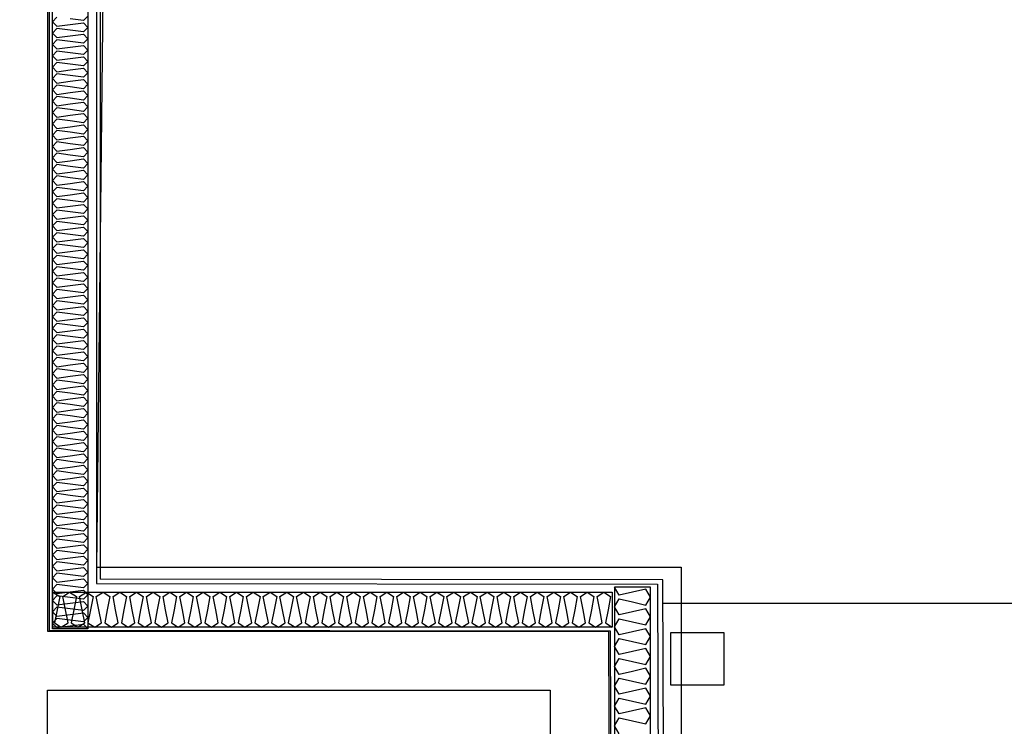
# Model space of a CAD drawing. Header units: millimetres. Extents: x -15 to 127, y -65 to 67.
# Tile 474 of 476: x 114.859 to 115.195, y 30.245 to 30.486. Entities that reach past the tile are written whole.
import ezdxf

# ---------------------------------------------------------------- set-up
doc = ezdxf.new("R2010")
doc.units = ezdxf.units.MM
doc.header["$MEASUREMENT"] = 0
doc.linetypes.add('PC_DASH_4', pattern=[0.638889, 0.416667, -0.083333, 0.055556, -0.083333])
doc.layers.add('Calque 5', color=7, linetype='Continuous')

msp = doc.modelspace()

# ---------------------------------------------------------------- linework, layer by layer
at = {"layer": 'Calque 5', "color": 0}
for p, q in [((114.88658, 30.77479), (114.88658, 30.29523)), ((114.88658, 30.77479), (114.88658, 30.29523)), ((115.07844, 30.29503), (114.88658, 30.29523)), ((115.07844, 30.29503), (114.88658, 30.29523)), ((115.07922, 30.06106), (115.07844, 30.29503)), ((115.07922, 30.06106), (115.07844, 30.29503))]:
    msp.add_line(p, q, dxfattribs=at)
at = {"layer": 'Calque 5', "color": 0, "linetype": 'PC_DASH_4'}
msp.add_line((115.07844, 30.28703), (115.25097, 30.28703), dxfattribs=at)
msp.add_line((115.07844, 30.28703), (115.25097, 30.28703), dxfattribs=at)
at = {"layer": 'Calque 5', "color": 0}
for points in [[(115.44151, 29.1921), (111.05061, 29.1921), (111.05061, 29.70111), (111.20672, 29.70111), (111.20672, 30.07369), (111.30118, 30.07369), (111.29987, 31.01694), (112.05683, 31.01825), (112.05683, 30.71389), (114.51269, 30.71389), (114.51269, 30.77686), (114.89052, 30.77686), (114.88527, 30.29934), (115.08468, 30.29934), (115.08468, 29.89002), (115.33131, 29.89527), (115.44151, 29.1921)], [(115.44151, 29.1921), (111.05061, 29.1921), (111.05061, 29.70111), (111.20672, 29.70111), (111.20672, 30.07369), (111.30118, 30.07369), (111.29987, 31.01694), (112.05683, 31.01825), (112.05683, 30.71389), (114.51269, 30.71389), (114.51269, 30.77686), (114.89052, 30.77686), (114.88527, 30.29934), (115.08468, 30.29934), (115.08468, 29.89002), (115.33131, 29.89527), (115.44151, 29.1921)], [(114.8853, 30.77329), (114.8853, 30.29373), (115.07659, 30.29353), (115.07737, 30.06256), (115.06134, 30.06256), (115.06055, 30.27753), (114.8693, 30.27775), (114.8693, 30.75724), (114.76124, 30.75726), (114.76124, 30.7733), (114.8853, 30.77329)], [(114.8853, 30.77329), (114.8853, 30.29373), (115.07659, 30.29353), (115.07737, 30.06256), (115.06134, 30.06256), (115.06055, 30.27753), (114.8693, 30.27775), (114.8693, 30.75724), (114.76124, 30.75726), (114.76124, 30.7733), (114.8853, 30.77329)], [(114.88234, 30.76956), (114.88234, 30.27831), (114.8703, 30.27831), (114.8703, 30.76956), (114.88234, 30.76956)], [(114.88234, 30.76956), (114.88234, 30.27831), (114.8703, 30.27831), (114.8703, 30.76956), (114.88234, 30.76956)], [(114.84865, 30.0624), (114.8791, 30.0624), (114.8791, 30.08323), (114.86857, 30.08323), (114.86857, 30.2574), (115.04001, 30.2574), (115.04001, 30.08344), (115.03979, 30.08344), (114.98116, 30.08344), (114.98123, 30.06325), (115.04001, 30.06325), (115.04078, 30.06329), (115.06078, 30.06329), (115.06001, 30.2774), (114.86875, 30.2774), (114.86875, 30.75624), (114.86932, 30.75651), (114.76566, 30.75651)], [(114.84865, 30.0624), (114.8791, 30.0624), (114.8791, 30.08323), (114.86857, 30.08323), (114.86857, 30.2574), (115.04001, 30.2574), (115.04001, 30.08344), (115.03979, 30.08344), (114.98116, 30.08344), (114.98123, 30.06325), (115.04001, 30.06325), (115.04078, 30.06329), (115.06078, 30.06329), (115.06001, 30.2774), (114.86875, 30.2774), (114.86875, 30.75624), (114.86932, 30.75651), (114.76566, 30.75651)], [(114.8718, 30.48681), (114.8703, 30.48525), (114.8718, 30.48369), (114.87632, 30.48429), (114.88084, 30.48488), (114.88234, 30.48332), (114.88084, 30.48176), (114.87632, 30.48235), (114.8718, 30.48295), (114.8703, 30.48139), (114.8718, 30.47983), (114.87632, 30.48042), (114.88084, 30.48101), (114.88234, 30.47945), (114.88084, 30.47789), (114.87632, 30.47848), (114.8718, 30.47908), (114.8703, 30.47752), (114.8718, 30.47596), (114.87632, 30.47655), (114.88084, 30.47714), (114.88234, 30.47558), (114.88084, 30.47402), (114.87632, 30.47462), (114.8718, 30.47521), (114.8703, 30.47365), (114.8718, 30.47209), (114.87632, 30.47268), (114.88084, 30.47328), (114.88234, 30.47172), (114.88084, 30.47016), (114.87632, 30.47075), (114.8718, 30.47134), (114.8703, 30.46978), (114.8718, 30.46822), (114.87632, 30.46881), (114.88084, 30.46941), (114.88234, 30.46785), (114.88084, 30.46629), (114.87632, 30.46688), (114.8718, 30.46747), (114.8703, 30.46591), (114.8718, 30.46435), (114.87632, 30.46495), (114.88084, 30.46554), (114.88234, 30.46398), (114.88084, 30.46242), (114.87632, 30.46301), (114.8718, 30.46361), (114.8703, 30.46205), (114.8718, 30.46049), (114.87632, 30.46108), (114.88084, 30.46167), (114.88234, 30.46011), (114.88084, 30.45855), (114.87632, 30.45914), (114.8718, 30.45974), (114.8703, 30.45818), (114.8718, 30.45662), (114.87632, 30.45721), (114.88084, 30.4578), (114.88234, 30.45624), (114.88084, 30.45468), (114.87632, 30.45528), (114.8718, 30.45587), (114.8703, 30.45431), (114.8718, 30.45275), (114.87632, 30.45334), (114.88084, 30.45394), (114.88234, 30.45238), (114.88084, 30.45082), (114.87632, 30.45141), (114.8718, 30.452), (114.8703, 30.45044), (114.8718, 30.44888), (114.87632, 30.44947), (114.88084, 30.45007), (114.88234, 30.44851), (114.88084, 30.44695), (114.87632, 30.44754), (114.8718, 30.44813), (114.8703, 30.44657), (114.8718, 30.44501), (114.87632, 30.44561), (114.88084, 30.4462), (114.88234, 30.44464), (114.88084, 30.44308), (114.87632, 30.44367), (114.8718, 30.44427), (114.8703, 30.44271), (114.8718, 30.44115), (114.87632, 30.44174), (114.88084, 30.44233), (114.88234, 30.44077), (114.88084, 30.43921), (114.87632, 30.4398), (114.8718, 30.4404), (114.8703, 30.43884), (114.8718, 30.43728), (114.87632, 30.43787), (114.88084, 30.43846), (114.88234, 30.4369), (114.88084, 30.43534), (114.87632, 30.43594), (114.8718, 30.43653), (114.8703, 30.43497), (114.8718, 30.43341), (114.87632, 30.434), (114.88084, 30.43459), (114.88234, 30.43304), (114.88084, 30.43148), (114.87632, 30.43207), (114.8718, 30.43266), (114.8703, 30.4311), (114.8718, 30.42954), (114.87632, 30.43013), (114.88084, 30.43073), (114.88234, 30.42917), (114.88084, 30.42761), (114.87632, 30.4282), (114.8718, 30.42879), (114.8703, 30.42723), (114.8718, 30.42567), (114.87632, 30.42627), (114.88084, 30.42686), (114.88234, 30.4253), (114.88084, 30.42374), (114.87632, 30.42433), (114.8718, 30.42492), (114.8703, 30.42336), (114.8718, 30.4218), (114.87632, 30.4224), (114.88084, 30.42299), (114.88234, 30.42143), (114.88084, 30.41987), (114.87632, 30.42046), (114.8718, 30.42106), (114.8703, 30.4195), (114.8718, 30.41794), (114.87632, 30.41853), (114.88084, 30.41912), (114.88234, 30.41756), (114.88084, 30.416), (114.87632, 30.4166), (114.8718, 30.41719), (114.8703, 30.41563), (114.8718, 30.41407), (114.87632, 30.41466), (114.88084, 30.41525), (114.88234, 30.41369), (114.88084, 30.41213), (114.87632, 30.41273), (114.8718, 30.41332), (114.8703, 30.41176), (114.8718, 30.4102), (114.87632, 30.41079), (114.88084, 30.41139), (114.88234, 30.40983), (114.88084, 30.40827), (114.87632, 30.40886), (114.8718, 30.40945), (114.8703, 30.40789), (114.8718, 30.40633), (114.87632, 30.40693), (114.88084, 30.40752), (114.88234, 30.40596), (114.88084, 30.4044), (114.87632, 30.40499), (114.8718, 30.40558), (114.8703, 30.40402), (114.8718, 30.40246), (114.87632, 30.40306), (114.88084, 30.40365), (114.88234, 30.40209), (114.88084, 30.40053), (114.87632, 30.40112), (114.8718, 30.40172), (114.8703, 30.40016), (114.8718, 30.3986), (114.87632, 30.39919), (114.88084, 30.39978), (114.88234, 30.39822), (114.88084, 30.39666), (114.87632, 30.39726), (114.8718, 30.39785), (114.8703, 30.39629), (114.8718, 30.39473), (114.87632, 30.39532), (114.88084, 30.39591), (114.88234, 30.39435), (114.88084, 30.39279), (114.87632, 30.39339), (114.8718, 30.39398), (114.8703, 30.39242), (114.8718, 30.39086), (114.87632, 30.39145), (114.88084, 30.39205), (114.88234, 30.39049), (114.88084, 30.38893), (114.87632, 30.38952), (114.8718, 30.39011), (114.8703, 30.38855), (114.8718, 30.38699), (114.87632, 30.38759), (114.88084, 30.38818), (114.88234, 30.38662), (114.88084, 30.38506), (114.87632, 30.38565), (114.8718, 30.38624), (114.8703, 30.38468), (114.8718, 30.38312), (114.87632, 30.38372), (114.88084, 30.38431), (114.88234, 30.38275), (114.88084, 30.38119), (114.87632, 30.38178), (114.8718, 30.38238), (114.8703, 30.38082), (114.8718, 30.37926), (114.87632, 30.37985), (114.88084, 30.38044), (114.88234, 30.37888), (114.88084, 30.37732), (114.87632, 30.37792), (114.8718, 30.37851), (114.8703, 30.37695), (114.8718, 30.37539), (114.87632, 30.37598), (114.88084, 30.37657), (114.88234, 30.37501), (114.88084, 30.37345), (114.87632, 30.37405), (114.8718, 30.37464), (114.8703, 30.37308), (114.8718, 30.37152), (114.87632, 30.37211), (114.88084, 30.37271), (114.88234, 30.37115), (114.88084, 30.36959), (114.87632, 30.37018), (114.8718, 30.37077), (114.8703, 30.36921), (114.8718, 30.36765), (114.87632, 30.36825), (114.88084, 30.36884), (114.88234, 30.36728), (114.88084, 30.36572), (114.87632, 30.36631), (114.8718, 30.3669), (114.8703, 30.36534), (114.8718, 30.36378), (114.87632, 30.36438), (114.88084, 30.36497), (114.88234, 30.36341), (114.88084, 30.36185), (114.87632, 30.36244), (114.8718, 30.36304), (114.8703, 30.36148), (114.8718, 30.35992), (114.87632, 30.36051), (114.88084, 30.3611), (114.88234, 30.35954), (114.88084, 30.35798), (114.87632, 30.35857), (114.8718, 30.35917), (114.8703, 30.35761), (114.8718, 30.35605), (114.87632, 30.35664), (114.88084, 30.35723), (114.88234, 30.35567), (114.88084, 30.35411), (114.87632, 30.35471), (114.8718, 30.3553), (114.8703, 30.35374), (114.8718, 30.35218), (114.87632, 30.35277), (114.88084, 30.35337), (114.88234, 30.35181), (114.88084, 30.35025), (114.87632, 30.35084), (114.8718, 30.35143), (114.8703, 30.34987), (114.8718, 30.34831), (114.87632, 30.3489), (114.88084, 30.3495), (114.88234, 30.34794), (114.88084, 30.34638), (114.87632, 30.34697), (114.8718, 30.34756), (114.8703, 30.346), (114.8718, 30.34444), (114.87632, 30.34504), (114.88084, 30.34563), (114.88234, 30.34407), (114.88084, 30.34251), (114.87632, 30.3431), (114.8718, 30.3437), (114.8703, 30.34214), (114.8718, 30.34058), (114.87632, 30.34117), (114.88084, 30.34176), (114.88234, 30.3402), (114.88084, 30.33864), (114.87632, 30.33923), (114.8718, 30.33983), (114.8703, 30.33827), (114.8718, 30.33671), (114.87632, 30.3373), (114.88084, 30.33789), (114.88234, 30.33633), (114.88084, 30.33477), (114.87632, 30.33537), (114.8718, 30.33596), (114.8703, 30.3344), (114.8718, 30.33284), (114.87632, 30.33343), (114.88084, 30.33403), (114.88234, 30.33247), (114.88084, 30.33091), (114.87632, 30.3315), (114.8718, 30.33209), (114.8703, 30.33053), (114.8718, 30.32897), (114.87632, 30.32956), (114.88084, 30.33016), (114.88234, 30.3286), (114.88084, 30.32704), (114.87632, 30.32763), (114.8718, 30.32822), (114.8703, 30.32666), (114.8718, 30.3251), (114.87632, 30.3257), (114.88084, 30.32629), (114.88234, 30.32473), (114.88084, 30.32317), (114.87632, 30.32376), (114.8718, 30.32436), (114.8703, 30.3228), (114.8718, 30.32124), (114.87632, 30.32183), (114.88084, 30.32242), (114.88234, 30.32086), (114.88084, 30.3193), (114.87632, 30.31989), (114.8718, 30.32049), (114.8703, 30.31893), (114.8718, 30.31737), (114.87632, 30.31796), (114.88084, 30.31855), (114.88234, 30.31699), (114.88084, 30.31543), (114.87632, 30.31603), (114.8718, 30.31662), (114.8703, 30.31506), (114.8718, 30.3135), (114.87632, 30.31409), (114.88084, 30.31469), (114.88234, 30.31313), (114.88084, 30.31157), (114.87632, 30.31216), (114.8718, 30.31275), (114.8703, 30.31119), (114.8718, 30.30963), (114.87632, 30.31022), (114.88084, 30.31082), (114.88234, 30.30926), (114.88084, 30.3077), (114.87632, 30.30829), (114.8718, 30.30888), (114.8703, 30.30732), (114.8718, 30.30576), (114.87632, 30.30636), (114.88084, 30.30695), (114.88234, 30.30539), (114.88084, 30.30383), (114.87632, 30.30442), (114.8718, 30.30501), (114.8703, 30.30346), (114.8718, 30.3019), (114.87632, 30.30249), (114.88084, 30.30308), (114.88234, 30.30152), (114.88084, 30.29996), (114.87632, 30.30055), (114.8718, 30.30115), (114.8703, 30.29959), (114.8718, 30.29803), (114.87632, 30.29862), (114.88084, 30.29921), (114.88234, 30.29765), (114.88084, 30.29609), (114.87632, 30.29669), (114.8718, 30.29728), (114.8703, 30.29572), (114.8718, 30.29416), (114.87632, 30.29475), (114.88084, 30.29534), (114.88234, 30.29378), (114.88084, 30.29222), (114.87632, 30.29282), (114.8718, 30.29341), (114.8703, 30.29185), (114.8718, 30.29029), (114.87632, 30.29088), (114.88084, 30.29148), (114.88234, 30.28992), (114.88084, 30.28836), (114.87632, 30.28895), (114.8718, 30.28954), (114.8703, 30.28798), (114.8718, 30.28642), (114.87632, 30.28702), (114.88084, 30.28761), (114.88234, 30.28605), (114.88084, 30.28449), (114.87632, 30.28508), (114.8718, 30.28567), (114.8703, 30.28411), (114.8718, 30.28255), (114.87632, 30.28315), (114.88084, 30.28374), (114.88234, 30.28218), (114.88084, 30.28062), (114.87632, 30.28121), (114.8718, 30.28181), (114.8703, 30.28025), (114.8718, 30.27869), (114.87632, 30.27928), (114.88084, 30.27987), (114.88234, 30.27831)], [(114.8718, 30.48681), (114.8703, 30.48525), (114.8718, 30.48369), (114.87632, 30.48429), (114.88084, 30.48488), (114.88234, 30.48332), (114.88084, 30.48176), (114.87632, 30.48235), (114.8718, 30.48295), (114.8703, 30.48139), (114.8718, 30.47983), (114.87632, 30.48042), (114.88084, 30.48101), (114.88234, 30.47945), (114.88084, 30.47789), (114.87632, 30.47848), (114.8718, 30.47908), (114.8703, 30.47752), (114.8718, 30.47596), (114.87632, 30.47655), (114.88084, 30.47714), (114.88234, 30.47558), (114.88084, 30.47402), (114.87632, 30.47462), (114.8718, 30.47521), (114.8703, 30.47365), (114.8718, 30.47209), (114.87632, 30.47268), (114.88084, 30.47328), (114.88234, 30.47172), (114.88084, 30.47016), (114.87632, 30.47075), (114.8718, 30.47134), (114.8703, 30.46978), (114.8718, 30.46822), (114.87632, 30.46881), (114.88084, 30.46941), (114.88234, 30.46785), (114.88084, 30.46629), (114.87632, 30.46688), (114.8718, 30.46747), (114.8703, 30.46591), (114.8718, 30.46435), (114.87632, 30.46495), (114.88084, 30.46554), (114.88234, 30.46398), (114.88084, 30.46242), (114.87632, 30.46301), (114.8718, 30.46361), (114.8703, 30.46205), (114.8718, 30.46049), (114.87632, 30.46108), (114.88084, 30.46167), (114.88234, 30.46011), (114.88084, 30.45855), (114.87632, 30.45914), (114.8718, 30.45974), (114.8703, 30.45818), (114.8718, 30.45662), (114.87632, 30.45721), (114.88084, 30.4578), (114.88234, 30.45624), (114.88084, 30.45468), (114.87632, 30.45528), (114.8718, 30.45587), (114.8703, 30.45431), (114.8718, 30.45275), (114.87632, 30.45334), (114.88084, 30.45394), (114.88234, 30.45238), (114.88084, 30.45082), (114.87632, 30.45141), (114.8718, 30.452), (114.8703, 30.45044), (114.8718, 30.44888), (114.87632, 30.44947), (114.88084, 30.45007), (114.88234, 30.44851), (114.88084, 30.44695), (114.87632, 30.44754), (114.8718, 30.44813), (114.8703, 30.44657), (114.8718, 30.44501), (114.87632, 30.44561), (114.88084, 30.4462), (114.88234, 30.44464), (114.88084, 30.44308), (114.87632, 30.44367), (114.8718, 30.44427), (114.8703, 30.44271), (114.8718, 30.44115), (114.87632, 30.44174), (114.88084, 30.44233), (114.88234, 30.44077), (114.88084, 30.43921), (114.87632, 30.4398), (114.8718, 30.4404), (114.8703, 30.43884), (114.8718, 30.43728), (114.87632, 30.43787), (114.88084, 30.43846), (114.88234, 30.4369), (114.88084, 30.43534), (114.87632, 30.43594), (114.8718, 30.43653), (114.8703, 30.43497), (114.8718, 30.43341), (114.87632, 30.434), (114.88084, 30.43459), (114.88234, 30.43304), (114.88084, 30.43148), (114.87632, 30.43207), (114.8718, 30.43266), (114.8703, 30.4311), (114.8718, 30.42954), (114.87632, 30.43013), (114.88084, 30.43073), (114.88234, 30.42917), (114.88084, 30.42761), (114.87632, 30.4282), (114.8718, 30.42879), (114.8703, 30.42723), (114.8718, 30.42567), (114.87632, 30.42627), (114.88084, 30.42686), (114.88234, 30.4253), (114.88084, 30.42374), (114.87632, 30.42433), (114.8718, 30.42492), (114.8703, 30.42336), (114.8718, 30.4218), (114.87632, 30.4224), (114.88084, 30.42299), (114.88234, 30.42143), (114.88084, 30.41987), (114.87632, 30.42046), (114.8718, 30.42106), (114.8703, 30.4195), (114.8718, 30.41794), (114.87632, 30.41853), (114.88084, 30.41912), (114.88234, 30.41756), (114.88084, 30.416), (114.87632, 30.4166), (114.8718, 30.41719), (114.8703, 30.41563), (114.8718, 30.41407), (114.87632, 30.41466), (114.88084, 30.41525), (114.88234, 30.41369), (114.88084, 30.41213), (114.87632, 30.41273), (114.8718, 30.41332), (114.8703, 30.41176), (114.8718, 30.4102), (114.87632, 30.41079), (114.88084, 30.41139), (114.88234, 30.40983), (114.88084, 30.40827), (114.87632, 30.40886), (114.8718, 30.40945), (114.8703, 30.40789), (114.8718, 30.40633), (114.87632, 30.40693), (114.88084, 30.40752), (114.88234, 30.40596), (114.88084, 30.4044), (114.87632, 30.40499), (114.8718, 30.40558), (114.8703, 30.40402), (114.8718, 30.40246), (114.87632, 30.40306), (114.88084, 30.40365), (114.88234, 30.40209), (114.88084, 30.40053), (114.87632, 30.40112), (114.8718, 30.40172), (114.8703, 30.40016), (114.8718, 30.3986), (114.87632, 30.39919), (114.88084, 30.39978), (114.88234, 30.39822), (114.88084, 30.39666), (114.87632, 30.39726), (114.8718, 30.39785), (114.8703, 30.39629), (114.8718, 30.39473), (114.87632, 30.39532), (114.88084, 30.39591), (114.88234, 30.39435), (114.88084, 30.39279), (114.87632, 30.39339), (114.8718, 30.39398), (114.8703, 30.39242), (114.8718, 30.39086), (114.87632, 30.39145), (114.88084, 30.39205), (114.88234, 30.39049), (114.88084, 30.38893), (114.87632, 30.38952), (114.8718, 30.39011), (114.8703, 30.38855), (114.8718, 30.38699), (114.87632, 30.38759), (114.88084, 30.38818), (114.88234, 30.38662), (114.88084, 30.38506), (114.87632, 30.38565), (114.8718, 30.38624), (114.8703, 30.38468), (114.8718, 30.38312), (114.87632, 30.38372), (114.88084, 30.38431), (114.88234, 30.38275), (114.88084, 30.38119), (114.87632, 30.38178), (114.8718, 30.38238), (114.8703, 30.38082), (114.8718, 30.37926), (114.87632, 30.37985), (114.88084, 30.38044), (114.88234, 30.37888), (114.88084, 30.37732), (114.87632, 30.37792), (114.8718, 30.37851), (114.8703, 30.37695), (114.8718, 30.37539), (114.87632, 30.37598), (114.88084, 30.37657), (114.88234, 30.37501), (114.88084, 30.37345), (114.87632, 30.37405), (114.8718, 30.37464), (114.8703, 30.37308), (114.8718, 30.37152), (114.87632, 30.37211), (114.88084, 30.37271), (114.88234, 30.37115), (114.88084, 30.36959), (114.87632, 30.37018), (114.8718, 30.37077), (114.8703, 30.36921), (114.8718, 30.36765), (114.87632, 30.36825), (114.88084, 30.36884), (114.88234, 30.36728), (114.88084, 30.36572), (114.87632, 30.36631), (114.8718, 30.3669), (114.8703, 30.36534), (114.8718, 30.36378), (114.87632, 30.36438), (114.88084, 30.36497), (114.88234, 30.36341), (114.88084, 30.36185), (114.87632, 30.36244), (114.8718, 30.36304), (114.8703, 30.36148), (114.8718, 30.35992), (114.87632, 30.36051), (114.88084, 30.3611), (114.88234, 30.35954), (114.88084, 30.35798), (114.87632, 30.35857), (114.8718, 30.35917), (114.8703, 30.35761), (114.8718, 30.35605), (114.87632, 30.35664), (114.88084, 30.35723), (114.88234, 30.35567), (114.88084, 30.35411), (114.87632, 30.35471), (114.8718, 30.3553), (114.8703, 30.35374), (114.8718, 30.35218), (114.87632, 30.35277), (114.88084, 30.35337), (114.88234, 30.35181), (114.88084, 30.35025), (114.87632, 30.35084), (114.8718, 30.35143), (114.8703, 30.34987), (114.8718, 30.34831), (114.87632, 30.3489), (114.88084, 30.3495), (114.88234, 30.34794), (114.88084, 30.34638), (114.87632, 30.34697), (114.8718, 30.34756), (114.8703, 30.346), (114.8718, 30.34444), (114.87632, 30.34504), (114.88084, 30.34563), (114.88234, 30.34407), (114.88084, 30.34251), (114.87632, 30.3431), (114.8718, 30.3437), (114.8703, 30.34214), (114.8718, 30.34058), (114.87632, 30.34117), (114.88084, 30.34176), (114.88234, 30.3402), (114.88084, 30.33864), (114.87632, 30.33923), (114.8718, 30.33983), (114.8703, 30.33827), (114.8718, 30.33671), (114.87632, 30.3373), (114.88084, 30.33789), (114.88234, 30.33633), (114.88084, 30.33477), (114.87632, 30.33537), (114.8718, 30.33596), (114.8703, 30.3344), (114.8718, 30.33284), (114.87632, 30.33343), (114.88084, 30.33403), (114.88234, 30.33247), (114.88084, 30.33091), (114.87632, 30.3315), (114.8718, 30.33209), (114.8703, 30.33053), (114.8718, 30.32897), (114.87632, 30.32956), (114.88084, 30.33016), (114.88234, 30.3286), (114.88084, 30.32704), (114.87632, 30.32763), (114.8718, 30.32822), (114.8703, 30.32666), (114.8718, 30.3251), (114.87632, 30.3257), (114.88084, 30.32629), (114.88234, 30.32473), (114.88084, 30.32317), (114.87632, 30.32376), (114.8718, 30.32436), (114.8703, 30.3228), (114.8718, 30.32124), (114.87632, 30.32183), (114.88084, 30.32242), (114.88234, 30.32086), (114.88084, 30.3193), (114.87632, 30.31989), (114.8718, 30.32049), (114.8703, 30.31893), (114.8718, 30.31737), (114.87632, 30.31796), (114.88084, 30.31855), (114.88234, 30.31699), (114.88084, 30.31543), (114.87632, 30.31603), (114.8718, 30.31662), (114.8703, 30.31506), (114.8718, 30.3135), (114.87632, 30.31409), (114.88084, 30.31469), (114.88234, 30.31313), (114.88084, 30.31157), (114.87632, 30.31216), (114.8718, 30.31275), (114.8703, 30.31119), (114.8718, 30.30963), (114.87632, 30.31022), (114.88084, 30.31082), (114.88234, 30.30926), (114.88084, 30.3077), (114.87632, 30.30829), (114.8718, 30.30888), (114.8703, 30.30732), (114.8718, 30.30576), (114.87632, 30.30636), (114.88084, 30.30695), (114.88234, 30.30539), (114.88084, 30.30383), (114.87632, 30.30442), (114.8718, 30.30501), (114.8703, 30.30346), (114.8718, 30.3019), (114.87632, 30.30249), (114.88084, 30.30308), (114.88234, 30.30152), (114.88084, 30.29996), (114.87632, 30.30055), (114.8718, 30.30115), (114.8703, 30.29959), (114.8718, 30.29803), (114.87632, 30.29862), (114.88084, 30.29921), (114.88234, 30.29765), (114.88084, 30.29609), (114.87632, 30.29669), (114.8718, 30.29728), (114.8703, 30.29572), (114.8718, 30.29416), (114.87632, 30.29475), (114.88084, 30.29534), (114.88234, 30.29378), (114.88084, 30.29222), (114.87632, 30.29282), (114.8718, 30.29341), (114.8703, 30.29185), (114.8718, 30.29029), (114.87632, 30.29088), (114.88084, 30.29148), (114.88234, 30.28992), (114.88084, 30.28836), (114.87632, 30.28895), (114.8718, 30.28954), (114.8703, 30.28798), (114.8718, 30.28642), (114.87632, 30.28702), (114.88084, 30.28761), (114.88234, 30.28605), (114.88084, 30.28449), (114.87632, 30.28508), (114.8718, 30.28567), (114.8703, 30.28411), (114.8718, 30.28255), (114.87632, 30.28315), (114.88084, 30.28374), (114.88234, 30.28218), (114.88084, 30.28062), (114.87632, 30.28121), (114.8718, 30.28181), (114.8703, 30.28025), (114.8718, 30.27869), (114.87632, 30.27928), (114.88084, 30.27987), (114.88234, 30.27831)], [(114.88234, 30.48719), (114.88084, 30.48563), (114.87632, 30.48622)], [(114.88234, 30.48719), (114.88084, 30.48563), (114.87632, 30.48622)], [(114.87044, 30.29078), (115.0612, 30.29078), (115.0612, 30.27884), (114.87044, 30.27884), (114.87044, 30.29078)], [(114.87044, 30.29078), (114.87274, 30.28929), (114.87187, 30.28481), (114.871, 30.28033), (114.87329, 30.27884), (114.87558, 30.28033), (114.87471, 30.28481), (114.87384, 30.28929), (114.87614, 30.29078), (114.87843, 30.28929), (114.87756, 30.28481), (114.87669, 30.28033), (114.87898, 30.27884), (114.88128, 30.28033), (114.88041, 30.28481), (114.87954, 30.28929), (114.88183, 30.29078), (114.88413, 30.28929), (114.88325, 30.28481), (114.88238, 30.28033), (114.88468, 30.27884), (114.88697, 30.28033), (114.8861, 30.28481), (114.88523, 30.28929), (114.88753, 30.29078), (114.88982, 30.28929), (114.88895, 30.28481), (114.88808, 30.28033), (114.89037, 30.27884), (114.89267, 30.28033), (114.8918, 30.28481), (114.89093, 30.28929), (114.89322, 30.29078), (114.89551, 30.28929), (114.89464, 30.28481), (114.89377, 30.28033), (114.89607, 30.27884), (114.89836, 30.28033), (114.89749, 30.28481), (114.89662, 30.28929), (114.89891, 30.29078), (114.90121, 30.28929), (114.90034, 30.28481), (114.89947, 30.28033), (114.90176, 30.27884), (114.90406, 30.28033), (114.90318, 30.28481), (114.90231, 30.28929), (114.90461, 30.29078), (114.9069, 30.28929), (114.90603, 30.28481), (114.90516, 30.28033), (114.90746, 30.27884), (114.90975, 30.28033), (114.90888, 30.28481), (114.90801, 30.28929), (114.9103, 30.29078), (114.9126, 30.28929), (114.91173, 30.28481), (114.91086, 30.28033), (114.91315, 30.27884), (114.91544, 30.28033), (114.91457, 30.28481), (114.9137, 30.28929), (114.916, 30.29078), (114.91829, 30.28929), (114.91742, 30.28481), (114.91655, 30.28033), (114.91884, 30.27884), (114.92114, 30.28033), (114.92027, 30.28481), (114.9194, 30.28929), (114.92169, 30.29078), (114.92399, 30.28929), (114.92312, 30.28481), (114.92224, 30.28033), (114.92454, 30.27884), (114.92683, 30.28033), (114.92596, 30.28481), (114.92509, 30.28929), (114.92739, 30.29078), (114.92968, 30.28929), (114.92881, 30.28481), (114.92794, 30.28033), (114.93023, 30.27884), (114.93253, 30.28033), (114.93166, 30.28481), (114.93079, 30.28929), (114.93308, 30.29078), (114.93537, 30.28929), (114.9345, 30.28481), (114.93363, 30.28033), (114.93593, 30.27884), (114.93822, 30.28033), (114.93735, 30.28481), (114.93648, 30.28929), (114.93877, 30.29078), (114.94107, 30.28929), (114.9402, 30.28481), (114.93933, 30.28033), (114.94162, 30.27884), (114.94392, 30.28033), (114.94305, 30.28481), (114.94217, 30.28929), (114.94447, 30.29078), (114.94676, 30.28929), (114.94589, 30.28481), (114.94502, 30.28033), (114.94732, 30.27884), (114.94961, 30.28033), (114.94874, 30.28481), (114.94787, 30.28929), (114.95016, 30.29078), (114.95246, 30.28929), (114.95159, 30.28481), (114.95072, 30.28033), (114.95301, 30.27884), (114.9553, 30.28033), (114.95443, 30.28481), (114.95356, 30.28929), (114.95586, 30.29078), (114.95815, 30.28929), (114.95728, 30.28481), (114.95641, 30.28033), (114.9587, 30.27884), (114.961, 30.28033), (114.96013, 30.28481), (114.95926, 30.28929), (114.96155, 30.29078), (114.96385, 30.28929), (114.96298, 30.28481), (114.9621, 30.28033), (114.9644, 30.27884), (114.96669, 30.28033), (114.96582, 30.28481), (114.96495, 30.28929), (114.96725, 30.29078), (114.96954, 30.28929), (114.96867, 30.28481), (114.9678, 30.28033), (114.97009, 30.27884), (114.97239, 30.28033), (114.97152, 30.28481), (114.97065, 30.28929), (114.97294, 30.29078), (114.97523, 30.28929), (114.97436, 30.28481), (114.97349, 30.28033), (114.97579, 30.27884), (114.97808, 30.28033), (114.97721, 30.28481), (114.97634, 30.28929), (114.97863, 30.29078), (114.98093, 30.28929), (114.98006, 30.28481), (114.97919, 30.28033), (114.98148, 30.27884), (114.98378, 30.28033), (114.98291, 30.28481), (114.98203, 30.28929), (114.98433, 30.29078), (114.98662, 30.28929), (114.98575, 30.28481), (114.98488, 30.28033), (114.98718, 30.27884), (114.98947, 30.28033), (114.9886, 30.28481), (114.98773, 30.28929), (114.99002, 30.29078), (114.99232, 30.28929), (114.99145, 30.28481), (114.99058, 30.28033), (114.99287, 30.27884), (114.99516, 30.28033), (114.99429, 30.28481), (114.99342, 30.28929), (114.99572, 30.29078), (114.99801, 30.28929), (114.99714, 30.28481), (114.99627, 30.28033), (114.99856, 30.27884), (115.00086, 30.28033), (114.99999, 30.28481), (114.99912, 30.28929), (115.00141, 30.29078), (115.00371, 30.28929), (115.00284, 30.28481), (115.00196, 30.28033), (115.00426, 30.27884), (115.00655, 30.28033), (115.00568, 30.28481), (115.00481, 30.28929), (115.00711, 30.29078), (115.0094, 30.28929), (115.00853, 30.28481), (115.00766, 30.28033), (115.00995, 30.27884), (115.01225, 30.28033), (115.01138, 30.28481), (115.01051, 30.28929), (115.0128, 30.29078), (115.01509, 30.28929), (115.01422, 30.28481), (115.01335, 30.28033), (115.01565, 30.27884), (115.01794, 30.28033), (115.01707, 30.28481), (115.0162, 30.28929), (115.01849, 30.29078), (115.02079, 30.28929), (115.01992, 30.28481), (115.01905, 30.28033), (115.02134, 30.27884), (115.02364, 30.28033), (115.02277, 30.28481), (115.02189, 30.28929), (115.02419, 30.29078), (115.02648, 30.28929), (115.02561, 30.28481), (115.02474, 30.28033), (115.02704, 30.27884), (115.02933, 30.28033), (115.02846, 30.28481), (115.02759, 30.28929), (115.02988, 30.29078), (115.03218, 30.28929), (115.03131, 30.28481), (115.03044, 30.28033), (115.03273, 30.27884), (115.03502, 30.28033), (115.03415, 30.28481), (115.03328, 30.28929), (115.03558, 30.29078), (115.03787, 30.28929), (115.037, 30.28481), (115.03613, 30.28033), (115.03842, 30.27884), (115.04072, 30.28033), (115.03985, 30.28481), (115.03898, 30.28929), (115.04127, 30.29078), (115.04357, 30.28929), (115.0427, 30.28481), (115.04182, 30.28033), (115.04412, 30.27884), (115.04641, 30.28033), (115.04554, 30.28481), (115.04467, 30.28929), (115.04697, 30.29078), (115.04926, 30.28929), (115.04839, 30.28481), (115.04752, 30.28033), (115.04981, 30.27884), (115.05211, 30.28033), (115.05124, 30.28481), (115.05037, 30.28929), (115.05266, 30.29078), (115.05495, 30.28929), (115.05408, 30.28481), (115.05321, 30.28033), (115.05551, 30.27884), (115.0578, 30.28033), (115.05693, 30.28481), (115.05606, 30.28929), (115.05835, 30.29078), (115.06065, 30.28929), (115.05978, 30.28481), (115.05891, 30.28033), (115.0612, 30.27884)], [(114.87044, 30.29078), (115.0612, 30.29078), (115.0612, 30.27884), (114.87044, 30.27884), (114.87044, 30.29078)], [(114.87044, 30.29078), (114.87274, 30.28929), (114.87187, 30.28481), (114.871, 30.28033), (114.87329, 30.27884), (114.87558, 30.28033), (114.87471, 30.28481), (114.87384, 30.28929), (114.87614, 30.29078), (114.87843, 30.28929), (114.87756, 30.28481), (114.87669, 30.28033), (114.87898, 30.27884), (114.88128, 30.28033), (114.88041, 30.28481), (114.87954, 30.28929), (114.88183, 30.29078), (114.88413, 30.28929), (114.88325, 30.28481), (114.88238, 30.28033), (114.88468, 30.27884), (114.88697, 30.28033), (114.8861, 30.28481), (114.88523, 30.28929), (114.88753, 30.29078), (114.88982, 30.28929), (114.88895, 30.28481), (114.88808, 30.28033), (114.89037, 30.27884), (114.89267, 30.28033), (114.8918, 30.28481), (114.89093, 30.28929), (114.89322, 30.29078), (114.89551, 30.28929), (114.89464, 30.28481), (114.89377, 30.28033), (114.89607, 30.27884), (114.89836, 30.28033), (114.89749, 30.28481), (114.89662, 30.28929), (114.89891, 30.29078), (114.90121, 30.28929), (114.90034, 30.28481), (114.89947, 30.28033), (114.90176, 30.27884), (114.90406, 30.28033), (114.90318, 30.28481), (114.90231, 30.28929), (114.90461, 30.29078), (114.9069, 30.28929), (114.90603, 30.28481), (114.90516, 30.28033), (114.90746, 30.27884), (114.90975, 30.28033), (114.90888, 30.28481), (114.90801, 30.28929), (114.9103, 30.29078), (114.9126, 30.28929), (114.91173, 30.28481), (114.91086, 30.28033), (114.91315, 30.27884), (114.91544, 30.28033), (114.91457, 30.28481), (114.9137, 30.28929), (114.916, 30.29078), (114.91829, 30.28929), (114.91742, 30.28481), (114.91655, 30.28033), (114.91884, 30.27884), (114.92114, 30.28033), (114.92027, 30.28481), (114.9194, 30.28929), (114.92169, 30.29078), (114.92399, 30.28929), (114.92312, 30.28481), (114.92224, 30.28033), (114.92454, 30.27884), (114.92683, 30.28033), (114.92596, 30.28481), (114.92509, 30.28929), (114.92739, 30.29078), (114.92968, 30.28929), (114.92881, 30.28481), (114.92794, 30.28033), (114.93023, 30.27884), (114.93253, 30.28033), (114.93166, 30.28481), (114.93079, 30.28929), (114.93308, 30.29078), (114.93537, 30.28929), (114.9345, 30.28481), (114.93363, 30.28033), (114.93593, 30.27884), (114.93822, 30.28033), (114.93735, 30.28481), (114.93648, 30.28929), (114.93877, 30.29078), (114.94107, 30.28929), (114.9402, 30.28481), (114.93933, 30.28033), (114.94162, 30.27884), (114.94392, 30.28033), (114.94305, 30.28481), (114.94217, 30.28929), (114.94447, 30.29078), (114.94676, 30.28929), (114.94589, 30.28481), (114.94502, 30.28033), (114.94732, 30.27884), (114.94961, 30.28033), (114.94874, 30.28481), (114.94787, 30.28929), (114.95016, 30.29078), (114.95246, 30.28929), (114.95159, 30.28481), (114.95072, 30.28033), (114.95301, 30.27884), (114.9553, 30.28033), (114.95443, 30.28481), (114.95356, 30.28929), (114.95586, 30.29078), (114.95815, 30.28929), (114.95728, 30.28481), (114.95641, 30.28033), (114.9587, 30.27884), (114.961, 30.28033), (114.96013, 30.28481), (114.95926, 30.28929), (114.96155, 30.29078), (114.96385, 30.28929), (114.96298, 30.28481), (114.9621, 30.28033), (114.9644, 30.27884), (114.96669, 30.28033), (114.96582, 30.28481), (114.96495, 30.28929), (114.96725, 30.29078), (114.96954, 30.28929), (114.96867, 30.28481), (114.9678, 30.28033), (114.97009, 30.27884), (114.97239, 30.28033), (114.97152, 30.28481), (114.97065, 30.28929), (114.97294, 30.29078), (114.97523, 30.28929), (114.97436, 30.28481), (114.97349, 30.28033), (114.97579, 30.27884), (114.97808, 30.28033), (114.97721, 30.28481), (114.97634, 30.28929), (114.97863, 30.29078), (114.98093, 30.28929), (114.98006, 30.28481), (114.97919, 30.28033), (114.98148, 30.27884), (114.98378, 30.28033), (114.98291, 30.28481), (114.98203, 30.28929), (114.98433, 30.29078), (114.98662, 30.28929), (114.98575, 30.28481), (114.98488, 30.28033), (114.98718, 30.27884), (114.98947, 30.28033), (114.9886, 30.28481), (114.98773, 30.28929), (114.99002, 30.29078), (114.99232, 30.28929), (114.99145, 30.28481), (114.99058, 30.28033), (114.99287, 30.27884), (114.99516, 30.28033), (114.99429, 30.28481), (114.99342, 30.28929), (114.99572, 30.29078), (114.99801, 30.28929), (114.99714, 30.28481), (114.99627, 30.28033), (114.99856, 30.27884), (115.00086, 30.28033), (114.99999, 30.28481), (114.99912, 30.28929), (115.00141, 30.29078), (115.00371, 30.28929), (115.00284, 30.28481), (115.00196, 30.28033), (115.00426, 30.27884), (115.00655, 30.28033), (115.00568, 30.28481), (115.00481, 30.28929), (115.00711, 30.29078), (115.0094, 30.28929), (115.00853, 30.28481), (115.00766, 30.28033), (115.00995, 30.27884), (115.01225, 30.28033), (115.01138, 30.28481), (115.01051, 30.28929), (115.0128, 30.29078), (115.01509, 30.28929), (115.01422, 30.28481), (115.01335, 30.28033), (115.01565, 30.27884), (115.01794, 30.28033), (115.01707, 30.28481), (115.0162, 30.28929), (115.01849, 30.29078), (115.02079, 30.28929), (115.01992, 30.28481), (115.01905, 30.28033), (115.02134, 30.27884), (115.02364, 30.28033), (115.02277, 30.28481), (115.02189, 30.28929), (115.02419, 30.29078), (115.02648, 30.28929), (115.02561, 30.28481), (115.02474, 30.28033), (115.02704, 30.27884), (115.02933, 30.28033), (115.02846, 30.28481), (115.02759, 30.28929), (115.02988, 30.29078), (115.03218, 30.28929), (115.03131, 30.28481), (115.03044, 30.28033), (115.03273, 30.27884), (115.03502, 30.28033), (115.03415, 30.28481), (115.03328, 30.28929), (115.03558, 30.29078), (115.03787, 30.28929), (115.037, 30.28481), (115.03613, 30.28033), (115.03842, 30.27884), (115.04072, 30.28033), (115.03985, 30.28481), (115.03898, 30.28929), (115.04127, 30.29078), (115.04357, 30.28929), (115.0427, 30.28481), (115.04182, 30.28033), (115.04412, 30.27884), (115.04641, 30.28033), (115.04554, 30.28481), (115.04467, 30.28929), (115.04697, 30.29078), (115.04926, 30.28929), (115.04839, 30.28481), (115.04752, 30.28033), (115.04981, 30.27884), (115.05211, 30.28033), (115.05124, 30.28481), (115.05037, 30.28929), (115.05266, 30.29078), (115.05495, 30.28929), (115.05408, 30.28481), (115.05321, 30.28033), (115.05551, 30.27884), (115.0578, 30.28033), (115.05693, 30.28481), (115.05606, 30.28929), (115.05835, 30.29078), (115.06065, 30.28929), (115.05978, 30.28481), (115.05891, 30.28033), (115.0612, 30.27884)], [(115.07421, 30.0662), (115.07421, 30.2925), (115.06201, 30.2925), (115.06201, 30.0662), (115.07421, 30.0662)], [(115.06353, 30.24249), (115.06201, 30.24521), (115.06353, 30.24794), (115.06811, 30.2469), (115.07268, 30.24587), (115.07421, 30.24859), (115.07268, 30.25131), (115.06811, 30.25028), (115.06353, 30.24925), (115.06201, 30.25197), (115.06353, 30.25469), (115.06811, 30.25366), (115.07268, 30.25262), (115.07421, 30.25535), (115.07268, 30.25807), (115.06811, 30.25703), (115.06353, 30.256), (115.06201, 30.25872), (115.06353, 30.26145), (115.06811, 30.26041), (115.07268, 30.25938), (115.07421, 30.2621), (115.07268, 30.26482), (115.06811, 30.26379), (115.06353, 30.26276), (115.06201, 30.26548), (115.06353, 30.2682), (115.06811, 30.26717), (115.07268, 30.26613), (115.07421, 30.26886), (115.07268, 30.27158), (115.06811, 30.27055), (115.06353, 30.26951), (115.06201, 30.27223), (115.06353, 30.27496), (115.06811, 30.27392), (115.07268, 30.27289), (115.07421, 30.27561), (115.07268, 30.27833), (115.06811, 30.2773), (115.06353, 30.27627), (115.06201, 30.27899), (115.06353, 30.28171), (115.06811, 30.28068), (115.07268, 30.27964), (115.07421, 30.28237), (115.07268, 30.28509), (115.06811, 30.28406), (115.06353, 30.28302), (115.06201, 30.28574), (115.06353, 30.28847), (115.06811, 30.28743), (115.07268, 30.2864), (115.07421, 30.28912), (115.07268, 30.29184), (115.06811, 30.29081), (115.06353, 30.28978), (115.06201, 30.2925)], [(115.07421, 30.0662), (115.07421, 30.2925), (115.06201, 30.2925), (115.06201, 30.0662), (115.07421, 30.0662)], [(115.06353, 30.24249), (115.06201, 30.24521), (115.06353, 30.24794), (115.06811, 30.2469), (115.07268, 30.24587), (115.07421, 30.24859), (115.07268, 30.25131), (115.06811, 30.25028), (115.06353, 30.24925), (115.06201, 30.25197), (115.06353, 30.25469), (115.06811, 30.25366), (115.07268, 30.25262), (115.07421, 30.25535), (115.07268, 30.25807), (115.06811, 30.25703), (115.06353, 30.256), (115.06201, 30.25872), (115.06353, 30.26145), (115.06811, 30.26041), (115.07268, 30.25938), (115.07421, 30.2621), (115.07268, 30.26482), (115.06811, 30.26379), (115.06353, 30.26276), (115.06201, 30.26548), (115.06353, 30.2682), (115.06811, 30.26717), (115.07268, 30.26613), (115.07421, 30.26886), (115.07268, 30.27158), (115.06811, 30.27055), (115.06353, 30.26951), (115.06201, 30.27223), (115.06353, 30.27496), (115.06811, 30.27392), (115.07268, 30.27289), (115.07421, 30.27561), (115.07268, 30.27833), (115.06811, 30.2773), (115.06353, 30.27627), (115.06201, 30.27899), (115.06353, 30.28171), (115.06811, 30.28068), (115.07268, 30.27964), (115.07421, 30.28237), (115.07268, 30.28509), (115.06811, 30.28406), (115.06353, 30.28302), (115.06201, 30.28574), (115.06353, 30.28847), (115.06811, 30.28743), (115.07268, 30.2864), (115.07421, 30.28912), (115.07268, 30.29184), (115.06811, 30.29081), (115.06353, 30.28978), (115.06201, 30.2925)], [(115.09922, 30.27705), (115.09922, 30.25905), (115.08122, 30.25905), (115.08122, 30.27705), (115.09922, 30.27705)], [(115.09922, 30.27705), (115.09922, 30.25905), (115.08122, 30.25905), (115.08122, 30.27705), (115.09922, 30.27705)]]:
    msp.add_lwpolyline(points, dxfattribs=at)

doc.saveas('drawing.dxf')
